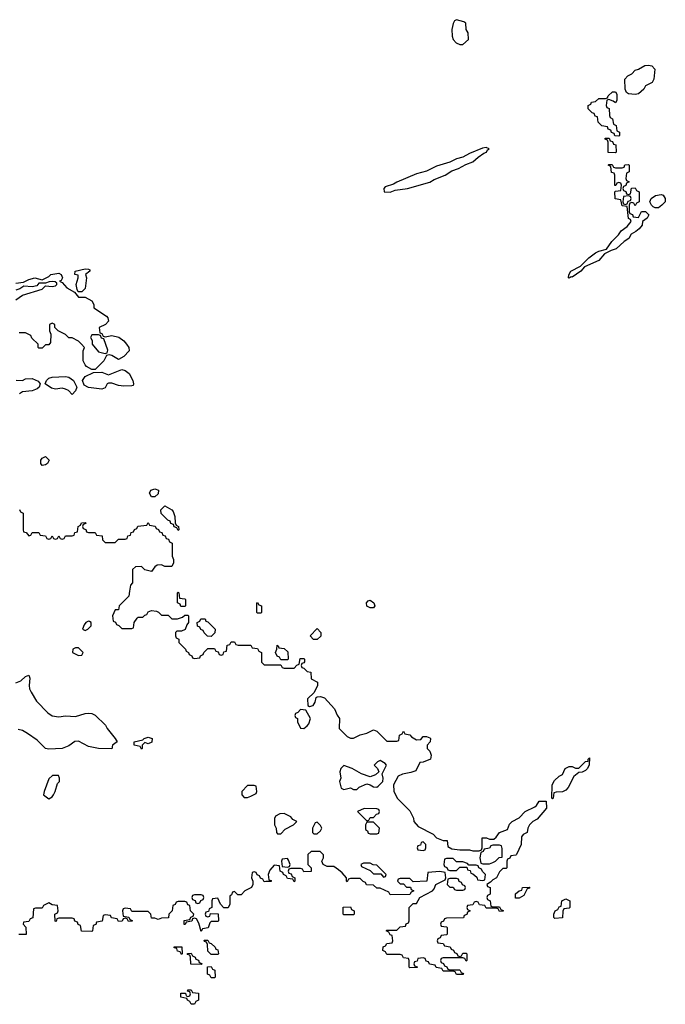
# Model space of a CAD drawing. Header units: inches. Extents: x 2710684 to 2828758, y 857022 to 965663.
# Tile 309 of 316: x 2778514 to 2782411, y 907506 to 913449. Entities that reach past the tile are written whole.
import ezdxf

# ---------------------------------------------------------------- set-up
doc = ezdxf.new("R2010")
doc.units = ezdxf.units.IN
doc.header["$MEASUREMENT"] = 0
for name, color, linetype in [('C7970', 7, 'Continuous'), ('C7971', 7, 'Continuous'), ('C7980', 7, 'Continuous'), ('C7981', 7, 'Continuous')]:
    doc.layers.add(name, color=color, linetype=linetype)

msp = doc.modelspace()

# ---------------------------------------------------------------- linework, layer by layer
at = {"layer": 'C7970', "color": 4}
for points, elevation in [([(2779177.2, 910000), (2779172, 909970), (2779114, 909910), (2779110, 909886), (2779090, 909886), (2779074, 909850), (2779078, 909818), (2779092.7, 909812.7), (2779098, 909798), (2779112.7, 909792.7), (2779130, 909774), (2779190, 909774), (2779202, 909778), (2779206, 909810), (2779223.1, 909836.9), (2779230, 909842), (2779258, 909842), (2779270, 909854), (2779282, 909858), (2779290, 909874), (2779310, 909882), (2779339.6, 909879.6), (2779352.7, 909872.7), (2779370, 909854), (2779410, 909854), (2779432.7, 909832.7), (2779467.3, 909832.7), (2779496.4, 909843.6), (2779510, 909854), (2779530, 909854), (2779534, 909850), (2779534, 909810), (2779523.6, 909796.4), (2779512.7, 909767.3), (2779490, 909758), (2779462, 909758), (2779454, 909750), (2779454, 909730), (2779458, 909718), (2779474, 909710), (2779474, 909690), (2779514, 909650), (2779518, 909638), (2779534, 909630), (2779538, 909618), (2779554, 909610), (2779558, 909598), (2779570, 909594), (2779602, 909598), (2779606, 909610), (2779622, 909618), (2779626, 909630), (2779650, 909654), (2779690, 909654), (2779698, 909638), (2779712.7, 909632.7), (2779718, 909618), (2779730, 909614), (2779742, 909618), (2779747.3, 909632.7), (2779762, 909638), (2779767.3, 909672.7), (2779782, 909678), (2779790, 909694), (2779810, 909694), (2779818, 909678), (2779832.7, 909672.7), (2779910, 909674), (2779918, 909658), (2779950, 909654), (2779958, 909638), (2779974, 909630), (2779974, 909570), (2779990, 909554), (2780000, 909554)], 12), ([(2778490, 909446), (2778521.2, 909458.8), (2778550, 909484.7), (2778570, 909492), (2778574.8, 909474.8), (2778570.7, 909430), (2778574, 909410), (2778584, 909390), (2778616.4, 909336.4), (2778684.2, 909264.2), (2778710, 909247.7), (2778750, 909240.4), (2778790, 909248), (2778850, 909243), (2778910, 909262), (2778930, 909264), (2778950, 909261), (2778970, 909251.3), (2779032, 909190), (2779042, 909170), (2779091.3, 909110), (2779102, 909090), (2779074, 909070), (2779070, 909048), (2778989.2, 909049.2), (2778930, 909062.7), (2778870, 909093.2), (2778847.7, 909092.3), (2778810, 909066), (2778770.4, 909049.6), (2778690, 909046), (2778670, 909049.3), (2778619.4, 909099.4), (2778560.7, 909140.7), (2778530, 909159), (2778505.6, 909165.6)], 8), ([(2780000, 908246.3), (2779990, 908246), (2779982, 908262), (2779967.3, 908267.3), (2779962, 908282), (2779947.3, 908287.3), (2779942, 908302), (2779930, 908306), (2779918, 908302), (2779914, 908270), (2779922, 908250), (2779922, 908230), (2779914, 908210), (2779874, 908190), (2779850, 908166), (2779830, 908166), (2779810, 908186), (2779798, 908182), (2779792.7, 908167.3), (2779782, 908158), (2779782, 908110), (2779772.7, 908087.3), (2779747.3, 908087.3), (2779726, 908110), (2779710, 908146), (2779678, 908142), (2779674, 908130), (2779674, 908090), (2779658, 908082), (2779654, 908066), (2779638, 908062), (2779634, 908050), (2779638, 908038), (2779650, 908034), (2779662, 908038), (2779666, 908054), (2779712, 908052), (2779714, 908010), (2779710, 908006), (2779670, 908006), (2779662, 907998), (2779652.7, 907967.3), (2779618, 907962), (2779610, 907946), (2779596.4, 907996.4), (2779582, 908022), (2779570, 908026), (2779558, 908022), (2779552.7, 908007.3), (2779518, 908002), (2779512.7, 907987.3), (2779507.3, 907987.3), (2779507.3, 908012.7), (2779542, 908018), (2779547.3, 908032.7), (2779562, 908038), (2779566, 908050), (2779546, 908070), (2779542, 908102), (2779530, 908106), (2779522, 908122), (2779510, 908126), (2779470, 908126), (2779458, 908122), (2779452, 908108), (2779438, 908102), (2779434, 908070), (2779414, 908050), (2779412.7, 908027.3), (2779370, 908026), (2779350, 908018), (2779330, 908026), (2779310, 908026), (2779306, 908050), (2779290, 908066), (2779190, 908066), (2779182, 908082), (2779150, 908086), (2779138, 908082), (2779134, 908070), (2779138, 908038), (2779172.7, 908032.7), (2779178, 908018), (2779192.7, 908012.7), (2779192.7, 908007.3), (2779170, 908006), (2779162, 908022), (2779150, 908026), (2779138, 908022), (2779132.7, 908007.3), (2779110, 908006), (2779102, 908022), (2779067.3, 908027.3), (2779062, 908042), (2779030, 908046), (2779018, 908042), (2779012.7, 908007.3), (2778978, 908002), (2778972.7, 907987.3), (2778958, 907982), (2778954, 907950), (2778950, 907946), (2778887.3, 907947.3), (2778882, 907982), (2778867.3, 907987.3), (2778862, 908002), (2778847.3, 908007.3), (2778842, 908022), (2778830, 908026), (2778750, 908026), (2778738, 908022), (2778734, 908006), (2778727.3, 908007.3), (2778726, 908050), (2778742, 908058), (2778746, 908070), (2778742, 908102), (2778710, 908106), (2778690, 908118), (2778658, 908102), (2778650, 908086), (2778610, 908086), (2778598, 908082), (2778592.7, 908027.3), (2778578, 908022), (2778570, 908006), (2778538, 908002), (2778534, 907990), (2778552, 907972), (2778552.7, 907927.3), (2778508, 907928)], 12)]:
    msp.add_lwpolyline(points, dxfattribs=dict(at, elevation=elevation))
for points, elevation in [([(2779510, 909906), (2779487.3, 909907.3), (2779482, 909922), (2779466, 909930), (2779466, 909990), (2779470, 909994), (2779474, 909990), (2779478, 909958), (2779510, 909954), (2779514, 909950), (2779514, 909910)], 12), ([(2779950, 909866), (2779946, 909870), (2779946, 909930), (2779950, 909932), (2779958, 909918), (2779974, 909910), (2779974, 909870), (2779970, 909866)], 12), ([(2779670, 909726), (2779647.3, 909727.3), (2779627.3, 909747.3), (2779622, 909762), (2779607.3, 909767.3), (2779602, 909782), (2779587.3, 909787.3), (2779586, 909810), (2779602, 909818), (2779607.3, 909832.7), (2779632.7, 909832.7), (2779638, 909818), (2779650, 909814), (2779694, 909770), (2779692.7, 909747.3)], 12), ([(2778930, 909818), (2778914, 909810), (2778903.6, 909796.4), (2778894, 909770), (2778910, 909762), (2778926, 909770), (2778946, 909790), (2778946, 909810), (2778936.4, 909816.4)], 12), ([(2778870, 909658), (2778850, 909658), (2778834, 909650), (2778832, 909630), (2778870, 909611.3), (2778890, 909614), (2778898, 909630)], 12), ([(2779290, 909078), (2779270, 909086), (2779254, 909070), (2779254, 909050), (2779250, 909046), (2779242, 909062), (2779206, 909070), (2779206, 909090), (2779258, 909102), (2779266, 909110), (2779290, 909118), (2779314, 909110), (2779312.7, 909087.3)], 8), ([(2778747.3, 908887.3), (2778712.7, 908887.3), (2778690, 908866), (2778661, 908790), (2778658, 908770), (2778690, 908746), (2778710, 908758), (2778719, 908770), (2778729, 908790), (2778742, 908838), (2778754, 908850), (2778755.3, 908870)], 12), ([(2779930, 908826), (2779890, 908826), (2779854, 908790), (2779854, 908770), (2779870, 908754), (2779890, 908754), (2779910, 908762), (2779942, 908778), (2779946, 908790), (2779942, 908822)], 12), ([(2779610, 908166), (2779570, 908166), (2779558, 908162), (2779554, 908150), (2779558, 908138), (2779572.7, 908132.7), (2779578, 908118), (2779590, 908114), (2779602, 908118), (2779607.3, 908132.7), (2779622, 908138), (2779626, 908150), (2779622, 908162)], 12), ([(2779670, 907806), (2779650, 907826), (2779647.3, 907867.3), (2779642, 907882), (2779630, 907886), (2779627.3, 907892.7), (2779650, 907894), (2779658, 907878), (2779670, 907874), (2779694, 907850), (2779698, 907838), (2779710, 907834), (2779714, 907810), (2779710, 907806)], 12), ([(2779490, 907806), (2779482, 907822), (2779467.3, 907827.3), (2779462, 907842), (2779447.3, 907847.3), (2779447.3, 907852.7), (2779492.7, 907852.7), (2779494, 907810)], 12), ([(2779610, 907746), (2779547.3, 907747.3), (2779546, 907790), (2779542, 907802), (2779527.3, 907807.3), (2779527.3, 907812.7), (2779550, 907814), (2779558, 907798), (2779574, 907790), (2779578, 907778), (2779592.7, 907772.7), (2779598, 907758), (2779612.7, 907752.7)], 12), ([(2779670, 907666), (2779662, 907682), (2779647.3, 907687.3), (2779647.3, 907732.7), (2779670, 907734), (2779678, 907718), (2779692.7, 907712.7), (2779694, 907670), (2779690, 907666)], 12), ([(2779550, 907506), (2779542, 907522), (2779526, 907530), (2779522, 907542), (2779486, 907550), (2779487.3, 907572.7), (2779514, 907574), (2779518, 907558), (2779530, 907554), (2779542, 907558), (2779546, 907570), (2779542, 907582), (2779526, 907586), (2779530, 907594), (2779550, 907594), (2779558, 907578), (2779592.7, 907572.7), (2779594, 907530), (2779578, 907522), (2779570, 907506)], 12)]:
    msp.add_lwpolyline(points, close=True, dxfattribs=dict(at, elevation=elevation))
at = {"layer": 'C7971', "color": 4, "elevation": 12}
for points in [[(2778490, 911858.8), (2778536.4, 911863.6), (2778570, 911880.7), (2778606, 911890), (2778650, 911878), (2778690, 911898), (2778702, 911910), (2778750, 911918.8), (2778764.7, 911910), (2778772, 911890), (2778764.7, 911875.3), (2778754, 911870), (2778770, 911862), (2778798, 911830), (2778844.7, 911804.7), (2778870, 911774), (2778910, 911774), (2778950, 911752), (2778962, 911730), (2778962, 911710), (2779038.5, 911658.5), (2779046, 911650), (2779050.7, 911629.3), (2779032, 911610), (2778994, 911590), (2778998, 911558), (2779010, 911554), (2779018, 911538), (2779030, 911534), (2779070, 911542.8), (2779112.3, 911532.3), (2779142.8, 911510), (2779158, 911490), (2779172, 911470), (2779174, 911450), (2779143.6, 911416.4), (2779110, 911398), (2779070, 911422), (2779054, 911426), (2779038, 911422), (2779022, 911390), (2778970, 911338), (2778950, 911338), (2778916.4, 911356.4), (2778910, 911366), (2778898, 911390), (2778898, 911450), (2778906, 911470), (2778888, 911490), (2778870, 911508), (2778830, 911528), (2778810, 911528), (2778790, 911548), (2778746, 911570), (2778726, 911590), (2778726, 911610), (2778710, 911618), (2778694, 911610), (2778694, 911570), (2778702, 911550), (2778699.6, 911500.4), (2778690, 911486), (2778670, 911486), (2778650, 911466), (2778630, 911466), (2778626, 911470), (2778626, 911490), (2778587.3, 911527.3), (2778582, 911542), (2778550, 911558), (2778510, 911558)], [(2778490, 911758), (2778530, 911786), (2778650, 911822), (2778670, 911842), (2778710, 911838), (2778730, 911842), (2778738, 911850), (2778738, 911858), (2778727.3, 911867.3), (2778710, 911868), (2778692.7, 911867.3), (2778670, 911858), (2778630, 911858), (2778616.9, 911843.1), (2778590, 911837.2), (2778539.6, 911840.4), (2778514.8, 911825.2), (2778490, 911817.2)], [(2778492.7, 911272.7), (2778530, 911272), (2778550, 911281), (2778590, 911282.8), (2778626.4, 911266.4), (2778638, 911250), (2778631.3, 911230), (2778619.1, 911220.9), (2778590, 911208.7), (2778530, 911202), (2778512, 911190)], [(2778512.7, 910492.7), (2778518, 910478), (2778534, 910470), (2778534, 910370), (2778538, 910358), (2778552.7, 910352.7), (2778570, 910334), (2778582, 910338), (2778590, 910354), (2778630, 910354), (2778638, 910338), (2778670, 910334), (2778678, 910318), (2778690, 910314), (2778702, 910318), (2778710, 910334), (2778718, 910318), (2778730, 910314), (2778742, 910318), (2778750, 910334), (2778758, 910318), (2778770, 910314), (2778782, 910318), (2778790, 910334), (2778830, 910334), (2778842, 910338), (2778847.3, 910352.7), (2778862, 910358), (2778866, 910390), (2778882, 910398), (2778887.3, 910412.7), (2778910, 910414), (2778912.7, 910407.3), (2778898, 910402), (2778894, 910390), (2778898, 910378), (2778912.7, 910372.7), (2778918, 910358), (2778930, 910354), (2778970, 910354), (2778978, 910338), (2779012.7, 910332.7), (2779014, 910310), (2779030, 910294), (2779090, 910294), (2779110, 910314), (2779150, 910314), (2779162, 910318), (2779167.3, 910332.7), (2779182, 910338), (2779187.3, 910352.7), (2779202, 910358), (2779207.3, 910372.7), (2779222, 910378), (2779227.3, 910392.7), (2779282, 910398), (2779290, 910414), (2779298, 910398), (2779332.7, 910392.7), (2779338, 910378), (2779352.7, 910372.7), (2779358, 910358), (2779372.7, 910352.7), (2779378, 910338), (2779392.7, 910332.7), (2779398, 910318), (2779412.7, 910312.7), (2779418, 910298), (2779434, 910290), (2779434, 910210), (2779442, 910190), (2779442, 910170), (2779431.6, 910148.4), (2779390, 910148), (2779370, 910158), (2779343.6, 910156.4), (2779330, 910146), (2779310, 910118), (2779269.1, 910129.1), (2779250, 910148), (2779212.7, 910147.3), (2779194, 910130), (2779194, 910050), (2779183.6, 910036.4), (2779177.2, 910000)]]:
    msp.add_lwpolyline(points, dxfattribs=at)
for points in [[(2778866, 911806), (2778860.4, 911820.4), (2778855.3, 911850), (2778868, 911890), (2778866, 911906), (2778846, 911910), (2778848, 911930), (2778910, 911944.7), (2778930, 911942), (2778938, 911938), (2778938, 911930), (2778911.3, 911910), (2778918, 911890), (2778910, 911826), (2778890, 911806)], [(2778990, 911546), (2778950, 911546), (2778942, 911530), (2778952, 911512), (2778952, 911490), (2778990, 911444.7), (2779030, 911434), (2779042, 911438), (2779046, 911454), (2779022, 911522), (2779007.3, 911527.3), (2779002, 911542)], [(2779142.8, 911237.2), (2779110, 911241.2), (2779070, 911255.3), (2779050, 911255.3), (2779042, 911250), (2779030, 911226), (2779010, 911218), (2778929.2, 911229.2), (2778903.2, 911243.2), (2778894, 911270), (2778910, 911296), (2778960.4, 911319.6), (2779010, 911322), (2779050, 911306), (2779130, 911338), (2779150, 911332), (2779174, 911314), (2779198, 911270), (2779202, 911250), (2779199.6, 911240.4), (2779190, 911238)], [(2778830, 911186), (2778808, 911210), (2778790, 911219), (2778770, 911224), (2778730, 911219), (2778705.6, 911225.6), (2778668, 911250), (2778675.3, 911270), (2778690, 911284.7), (2778710, 911291.3), (2778790, 911294.8), (2778810.5, 911290.5), (2778838.8, 911270), (2778858, 911230), (2778851.6, 911208.4)], [(2778650, 910758), (2778642, 910770), (2778642, 910790), (2778650, 910802), (2778670, 910811.3), (2778692, 910790), (2778682, 910770), (2778670, 910762)], [(2779310, 910568), (2779298, 910590), (2779306, 910610), (2779330, 910618), (2779352, 910610), (2779350, 910586), (2779330, 910568)], [(2779470, 910366), (2779462, 910382), (2779447.3, 910387.3), (2779442, 910402), (2779427.3, 910407.3), (2779422, 910422), (2779407.3, 910427.3), (2779367.3, 910467.3), (2779366, 910490), (2779390, 910514), (2779432, 910490), (2779439.8, 910479.8), (2779451.3, 910450), (2779452.7, 910412.7), (2779458, 910398), (2779472, 910390), (2779474, 910370)]]:
    msp.add_lwpolyline(points, close=True, dxfattribs=at)
at = {"layer": 'C7980', "color": 4, "elevation": 12}
for points in [[(2780630, 909898), (2780609.1, 909909.1), (2780608, 909930), (2780618, 909942), (2780630, 909944.7), (2780651.3, 909930), (2780658, 909910), (2780650, 909898)], [(2780310, 909708), (2780288.4, 909708.4), (2780268, 909730), (2780310, 909774), (2780332, 909750), (2780331.6, 909728.4)], [(2780090, 909586), (2780082, 909602), (2780067.3, 909607.3), (2780058, 909630), (2780066, 909650), (2780067.3, 909672.7), (2780074, 909670), (2780078, 909658), (2780110, 909654), (2780132.7, 909632.7), (2780134, 909590), (2780130, 909586)], [(2780210, 909286), (2780192.7, 909267.3), (2780178, 909262), (2780174, 909250), (2780178, 909238), (2780192, 909232), (2780191.3, 909210), (2780210, 909172), (2780230, 909171), (2780250, 909186.8), (2780260.2, 909199.8), (2780268.7, 909230), (2780242, 909282)], [(2781730, 908746), (2781726, 908750), (2781728, 908830), (2781743.1, 908856.9), (2781770, 908882), (2781790, 908894), (2781806, 908930), (2781830, 908942), (2781850, 908942), (2781870, 908932), (2781890, 908932), (2781930, 908972), (2781946, 908974), (2781946, 908986), (2781952.7, 908992.7), (2781952, 908952), (2781942, 908930), (2781930, 908918), (2781910, 908908), (2781890, 908906), (2781859.6, 908880.4), (2781825.4, 908814.6), (2781810, 908798), (2781790, 908788), (2781752.7, 908787.3), (2781738, 908782), (2781734, 908750)], [(2780690, 908978), (2780674, 908970), (2780654, 908950), (2780674, 908930), (2780682, 908910), (2780662, 908890), (2780630, 908879), (2780577.5, 908897.5), (2780522, 908930), (2780470, 908948), (2780452, 908930), (2780446, 908910), (2780452, 908870), (2780444.7, 908850), (2780454, 908810), (2780470, 908802), (2780510, 908812), (2780530, 908802), (2780550, 908802), (2780564, 908816), (2780610, 908836), (2780630, 908831.3), (2780650, 908818.8), (2780670, 908816), (2780677.5, 908822.5), (2780705.2, 908850), (2780709, 908870), (2780702, 908898), (2780728, 908950), (2780720.4, 908960.4)], [(2780110, 908658), (2780083.6, 908656.4), (2780058, 908642), (2780052.7, 908627.3), (2780052, 908590), (2780062, 908570), (2780063.6, 908543.6), (2780070, 908534), (2780090, 908534), (2780116.4, 908563.6), (2780166, 908590), (2780186, 908610), (2780162, 908622), (2780150, 908638)], [(2780592.7, 908687.3), (2780554, 908670), (2780610, 908614), (2780622, 908618), (2780630, 908634), (2780650, 908634), (2780667.3, 908652.7), (2780682, 908658), (2780686, 908670), (2780682, 908682), (2780670, 908686)], [(2780310, 908606), (2780298, 908602), (2780282, 908570), (2780282, 908542), (2780290, 908534), (2780310, 908534), (2780330, 908554), (2780338, 908570), (2780330, 908586)], [(2780650, 908606), (2780610, 908606), (2780602, 908590), (2780602, 908562), (2780612.7, 908552.7), (2780618, 908538), (2780630, 908534), (2780670, 908534), (2780682, 908538), (2780686, 908570)], [(2780950, 908486), (2780938, 908482), (2780932.7, 908467.3), (2780918, 908462), (2780914, 908450), (2780918, 908438), (2780950, 908434), (2780962, 908438), (2780966, 908450), (2780966, 908470)], [(2781410, 908466), (2781370, 908466), (2781358, 908462), (2781350, 908448), (2781318, 908442), (2781312.7, 908427.3), (2781298, 908422), (2781292, 908390), (2781298, 908358), (2781310, 908354), (2781350, 908354), (2781370, 908362), (2781386, 908370), (2781408.4, 908391.6), (2781426, 908394), (2781427.3, 908447.3), (2781422, 908462)], [(2780130, 908386), (2780098, 908382), (2780094, 908370), (2780098, 908338), (2780130, 908334), (2780142, 908338), (2780146, 908350), (2780136.4, 908376.4)], [(2780630, 908358), (2780590, 908358), (2780574, 908350), (2780578, 908338), (2780630, 908314), (2780650, 908294), (2780694, 908294), (2780710, 908274), (2780722, 908278), (2780726, 908290), (2780670, 908346), (2780648, 908348)], [(2781130, 908386), (2781090, 908386), (2781078, 908382), (2781074, 908350), (2781078, 908338), (2781092.7, 908332.7), (2781098, 908318), (2781110, 908314), (2781150, 908314), (2781170, 908334), (2781214, 908334), (2781218, 908318), (2781232.7, 908312.7), (2781238, 908298), (2781250, 908294), (2781272.7, 908272.7), (2781278, 908258), (2781310, 908254), (2781322, 908258), (2781326, 908290), (2781307.3, 908307.3), (2781302, 908322), (2781286, 908330), (2781282, 908342), (2781270, 908346), (2781226, 908346), (2781216.4, 908356.4), (2781190, 908366), (2781150, 908366)], [(2781150, 908266), (2781110, 908266), (2781098, 908262), (2781094, 908230), (2781110, 908214), (2781130, 908214), (2781138, 908198), (2781150, 908194), (2781190, 908194), (2781202, 908198), (2781206, 908210), (2781202, 908222), (2781187.3, 908227.3), (2781182, 908242), (2781167.3, 908247.3), (2781162, 908262)], [(2781530, 908146), (2781507.3, 908147.3), (2781507.3, 908172.7), (2781528.4, 908191.6), (2781546, 908194), (2781550, 908212), (2781592.7, 908212.7), (2781590, 908206), (2781578, 908202), (2781556.9, 908163.1)], [(2781744, 908024), (2781738, 908030), (2781738, 908050), (2781746, 908070), (2781762, 908078), (2781770, 908094), (2781782, 908098), (2781786, 908130), (2781810, 908142), (2781834, 908130), (2781834, 908090), (2781830, 908086), (2781798, 908082), (2781792.7, 908067.3), (2781790, 908028)], [(2780470, 908046), (2780466, 908050), (2780467.3, 908092.7), (2780510, 908094), (2780518, 908078), (2780534, 908070), (2780534, 908050), (2780530, 908046)]]:
    msp.add_lwpolyline(points, close=True, dxfattribs=at)
msp.add_lwpolyline([(2780000, 909554), (2780090, 909554), (2780098, 909538), (2780110, 909534), (2780170, 909534), (2780187.3, 909552.7), (2780202, 909558), (2780207.3, 909592.7), (2780230, 909594), (2780234, 909590), (2780232.7, 909572.7), (2780230, 909566), (2780218, 909562), (2780214, 909550), (2780218, 909538), (2780230, 909534), (2780250, 909514), (2780271.1, 909511.1), (2780274, 909470), (2780312, 909450), (2780311.3, 909430), (2780292, 909388), (2780252, 909350), (2780254, 909310), (2780263.6, 909303.6), (2780286, 909310), (2780298, 909330), (2780303.1, 909356.9), (2780310, 909362), (2780330, 909364.7), (2780354.8, 909354.8), (2780414.8, 909290), (2780430, 909252), (2780444.7, 909230), (2780442, 909170), (2780490, 909122), (2780510, 909112), (2780530, 909112), (2780570, 909132), (2780610, 909142), (2780650, 909162), (2780670, 909154), (2780730, 909094), (2780790, 909094), (2780802, 909098), (2780806, 909130), (2780822, 909138), (2780830, 909154), (2780838, 909138), (2780870, 909132), (2780879.6, 909119.6), (2780910, 909102), (2780935.3, 909104.7), (2780950, 909122), (2780970, 909122), (2780990, 909114), (2780994, 909110), (2780992, 909090), (2780974, 909070), (2780974, 909050), (2780990, 909034), (2780998, 909010), (2780994.8, 908985.2), (2780950, 908968), (2780930, 908966), (2780904.7, 908915.3), (2780875.5, 908904.5), (2780824, 908896), (2780798, 908882), (2780771.3, 908830), (2780771.6, 908791.6), (2780792, 908750), (2780870, 908674), (2780892, 908630), (2780894, 908610), (2780919.6, 908579.6), (2781010, 908532), (2781031.1, 908511.1), (2781070, 908494), (2781094, 908494), (2781098, 908458), (2781123.6, 908443.6), (2781170, 908438), (2781230, 908438), (2781250, 908432), (2781287.3, 908432.7), (2781302, 908438), (2781306, 908450), (2781306, 908510), (2781331.1, 908511.1), (2781350, 908502), (2781376.4, 908503.6), (2781390, 908514), (2781410, 908542), (2781458, 908562), (2781470, 908594), (2781486, 908610), (2781528.9, 908631.1), (2781566, 908670), (2781623.1, 908696.9), (2781634.6, 908705.4), (2781650, 908732), (2781692.7, 908732.7), (2781694, 908690), (2781637.3, 908622.7), (2781612, 908610), (2781592, 908590), (2781582, 908570), (2781578, 908542), (2781554, 908530), (2781543.6, 908516.4), (2781542, 908470), (2781514, 908410), (2781510, 908406), (2781478, 908402), (2781472.7, 908387.3), (2781458, 908382), (2781454, 908370), (2781454, 908330), (2781450, 908326), (2781430, 908326), (2781410, 908306), (2781391.3, 908268.7), (2781370, 908258), (2781356.9, 908243.1), (2781334, 908230), (2781338, 908218), (2781354, 908210), (2781354, 908170), (2781338, 908162), (2781334, 908150), (2781338, 908138), (2781354, 908130), (2781358, 908098), (2781370, 908094), (2781410, 908094), (2781418, 908078), (2781432.7, 908072.7), (2781432.7, 908067.3), (2781410, 908066), (2781402, 908082), (2781390, 908086), (2781330, 908086), (2781322, 908102), (2781290, 908106), (2781282, 908122), (2781270, 908126), (2781258, 908122), (2781250, 908106), (2781218, 908102), (2781214, 908090), (2781218, 908078), (2781234, 908070), (2781218, 908062), (2781212.7, 908047.3), (2781198, 908042), (2781192.7, 908027.3), (2781090, 908026), (2781078, 908022), (2781072.7, 908007.3), (2781058, 908002), (2781054, 907990), (2781058, 907978), (2781090, 907974), (2781094, 907970), (2781094, 907930), (2781090, 907926), (2781058, 907922), (2781052.7, 907907.3), (2781038, 907902), (2781034, 907890), (2781038, 907878), (2781070, 907874), (2781078, 907858), (2781112.7, 907852.7), (2781118, 907838), (2781132.7, 907832.7), (2781138, 907818), (2781152.7, 907812.7), (2781158, 907798), (2781170, 907794), (2781182, 907798), (2781190, 907814), (2781210, 907814), (2781214, 907810), (2781214, 907770), (2781210, 907766), (2781202, 907782), (2781190, 907786), (2781070, 907786), (2781058, 907782), (2781054, 907770), (2781058, 907758), (2781072.7, 907752.7), (2781078, 907738), (2781092.7, 907732.7), (2781098, 907718), (2781110, 907714), (2781170, 907714), (2781178, 907698), (2781192.7, 907692.7), (2781190, 907686), (2781150, 907686), (2781142, 907702), (2781130, 907706), (2781070, 907706), (2781062, 907722), (2781027.3, 907727.3), (2781022, 907742), (2780987.3, 907747.3), (2780982, 907762), (2780967.3, 907767.3), (2780962, 907782), (2780950, 907786), (2780918, 907782), (2780912.7, 907767.3), (2780898, 907762), (2780894, 907750), (2780898, 907738), (2780912.7, 907732.7), (2780912.7, 907727.3), (2780870, 907726), (2780866, 907730), (2780866, 907770), (2780862, 907782), (2780830, 907786), (2780822, 907802), (2780810, 907806), (2780730, 907806), (2780722, 907822), (2780706, 907830), (2780708, 907852), (2780722, 907858), (2780730, 907874), (2780762, 907878), (2780766, 907890), (2780762, 907922), (2780750, 907926), (2780742, 907942), (2780726, 907950), (2780730, 907954), (2780790, 907954), (2780810, 907974), (2780842, 907978), (2780847.3, 907992.7), (2780862, 907998), (2780866, 908010), (2780866, 908090), (2780890, 908114), (2780910, 908114), (2780928.7, 908151.3), (2781006, 908190), (2781016.4, 908203.6), (2781026, 908230), (2781082, 908258), (2781086, 908270), (2781082, 908302), (2781050, 908308), (2780978, 908302), (2780971.3, 908248.7), (2780890, 908246), (2780870, 908266), (2780810, 908266), (2780798, 908262), (2780794, 908250), (2780810, 908234), (2780830, 908234), (2780850, 908214), (2780872.7, 908212.7), (2780878, 908198), (2780894, 908190), (2780878, 908182), (2780870, 908168), (2780750, 908166), (2780742, 908182), (2780690, 908206), (2780670, 908206), (2780650, 908226), (2780607.3, 908227.3), (2780602, 908242), (2780587.3, 908247.3), (2780570, 908266), (2780510, 908266), (2780498, 908262), (2780490, 908246), (2780486, 908250), (2780486, 908270), (2780460.4, 908300.4), (2780438, 908318), (2780410, 908338), (2780370, 908338), (2780346, 908350), (2780338, 908370), (2780348, 908390), (2780347.3, 908407.3), (2780327.3, 908427.3), (2780272.7, 908427.3), (2780254, 908410), (2780254, 908350), (2780274, 908330), (2780272.7, 908307.3), (2780230, 908306), (2780222, 908322), (2780210, 908326), (2780150, 908326), (2780138, 908322), (2780134, 908310), (2780138, 908298), (2780152.7, 908292.7), (2780158, 908278), (2780174, 908270), (2780174, 908250), (2780170, 908246), (2780162, 908262), (2780130, 908266), (2780122, 908282), (2780106, 908290), (2780102, 908302), (2780086, 908310), (2780082, 908342), (2780050, 908346), (2780023.6, 908316.4), (2780014, 908290), (2780018, 908258), (2780032.7, 908252.7), (2780032.7, 908247.3), (2780000, 908246.3)], dxfattribs=at)
at = {"layer": 'C7981', "color": 4}
for points, elevation in [([(2781150, 913448.7), (2781138, 913442), (2781130, 913426), (2781122.8, 913390), (2781124.9, 913350), (2781130.6, 913330), (2781148.5, 913308.5), (2781170, 913299.1), (2781190, 913299.1), (2781222.7, 913330), (2781221.2, 913370), (2781208.7, 913390), (2781207.3, 913427.3), (2781195.3, 913435.3)], 16), ([(2782230, 912998), (2782190, 913002), (2782178, 913010), (2782168, 913030), (2782166, 913090), (2782186, 913110), (2782210, 913122), (2782230, 913144.7), (2782250, 913150.8), (2782287.5, 913172.5), (2782310, 913174.9), (2782330.4, 913170.4), (2782347.3, 913150), (2782342, 913090), (2782332, 913070), (2782291.3, 913048.7), (2782282, 913030), (2782250, 913002)], 12), ([(2782110, 912946), (2782096.4, 912956.4), (2782070, 912966), (2782058, 912962), (2782054, 912930), (2782058, 912918), (2782072, 912912), (2782074, 912870), (2782078, 912858), (2782092, 912850), (2782098, 912818), (2782114, 912810), (2782118, 912778), (2782134, 912770), (2782134, 912750), (2782130, 912746), (2782107.3, 912747.3), (2782102, 912762), (2782087.3, 912767.3), (2782082, 912782), (2782067.3, 912787.3), (2782062, 912802), (2782027.3, 912807.3), (2782006, 912830), (2782002, 912862), (2781987.3, 912867.3), (2781982, 912882), (2781970, 912886), (2781946, 912910), (2781946, 912930), (2781962, 912938), (2781966, 912950), (2781990, 912954), (2782010, 912974), (2782050, 912974), (2782062, 912978), (2782066, 912990), (2782092.7, 913012.7), (2782110, 913014), (2782119.6, 912999.6), (2782119.6, 912960.4)], 12), ([(2781330, 912677.2), (2781307.5, 912672.5), (2781230, 912641.2), (2781190, 912619), (2781150.7, 912609.3), (2781110, 912589.2), (2781030, 912565.2), (2780970, 912534), (2780910, 912519), (2780791, 912469), (2780770, 912455.3), (2780721, 912439), (2780712, 912430), (2780714, 912410), (2780750, 912408.2), (2780780.5, 912419.5), (2780855.3, 912430), (2780990, 912468.9), (2781015.7, 912484.3), (2781082, 912510), (2781122.7, 912537.3), (2781162.7, 912550), (2781206.2, 912573.8), (2781249.3, 912590), (2781280.7, 912619.3), (2781316.2, 912643.8), (2781332.7, 912650), (2781337.2, 912662.8), (2781348, 912670)], 16), ([(2782110, 912646), (2782067.3, 912647.3), (2782066, 912710), (2782062, 912722), (2782047.3, 912727.3), (2782047.3, 912732.7), (2782072.7, 912732.7), (2782078, 912718), (2782092.7, 912712.7), (2782098, 912698), (2782112.7, 912692.7), (2782114, 912650)], 12), ([(2782190, 912394), (2782202, 912398), (2782207.3, 912432.7), (2782230, 912434), (2782238, 912418), (2782254, 912410), (2782254, 912350), (2782238, 912342), (2782230, 912326), (2782222, 912342), (2782210, 912346), (2782198, 912342), (2782194, 912330), (2782194, 912290), (2782198, 912278), (2782212.7, 912272.7), (2782218, 912258), (2782250, 912254), (2782268, 912292), (2782291.6, 912291.6), (2782311.1, 912271.1), (2782302, 912250), (2782274, 912230), (2782271.6, 912208.4), (2782252.7, 912187.3), (2782234, 912170), (2782205.4, 912154.6), (2782191.3, 912128.7), (2782162, 912110), (2782115.3, 912064.7), (2782084.7, 912055.3), (2782044.7, 912035.3), (2782010, 911995.3), (2781923.6, 911956.4), (2781902, 911930), (2781850, 911895.3), (2781843.6, 911896.4), (2781830, 911888.7), (2781826, 911890), (2781828, 911908), (2781842, 911930), (2781899, 911961), (2781949.3, 912010.7), (2781990, 912041), (2782010, 912051.3), (2782056.4, 912063.6), (2782088.7, 912110), (2782128.7, 912150), (2782145.2, 912174.8), (2782180.4, 912199.6), (2782206, 912230), (2782202, 912242), (2782188.4, 912248.4), (2782182, 912322), (2782150, 912326), (2782142, 912362), (2782108.4, 912368.4), (2782106, 912410), (2782110, 912414), (2782142, 912418), (2782146, 912450), (2782142, 912462), (2782130, 912466), (2782118, 912462), (2782112.7, 912447.3), (2782107.3, 912447.3), (2782106, 912510), (2782102, 912522), (2782087.3, 912527.3), (2782082, 912562), (2782066, 912570), (2782070, 912574), (2782090, 912574), (2782098, 912558), (2782110, 912554), (2782150, 912554), (2782162, 912558), (2782167.3, 912572.7), (2782190, 912574), (2782194, 912570), (2782194, 912530), (2782178, 912522), (2782174, 912490), (2782178, 912478), (2782194, 912470), (2782178, 912462), (2782172.7, 912447.3), (2782158, 912442), (2782154, 912430), (2782158, 912418), (2782172.7, 912412.7), (2782178, 912398)], 12), ([(2782190, 912386), (2782158, 912382), (2782154, 912350), (2782158, 912338), (2782170, 912334), (2782182, 912338), (2782187.3, 912352.7), (2782202, 912358), (2782206, 912370), (2782202, 912382)], 12), ([(2782350, 912314), (2782339, 912319), (2782328.7, 912328.7), (2782318, 912350), (2782326, 912370), (2782352.9, 912387.1), (2782386, 912394), (2782398, 912390), (2782411.3, 912370), (2782411.3, 912350), (2782390, 912328.7), (2782370, 912314)], 12)]:
    msp.add_lwpolyline(points, close=True, dxfattribs=dict(at, elevation=elevation))

doc.saveas('drawing.dxf')
